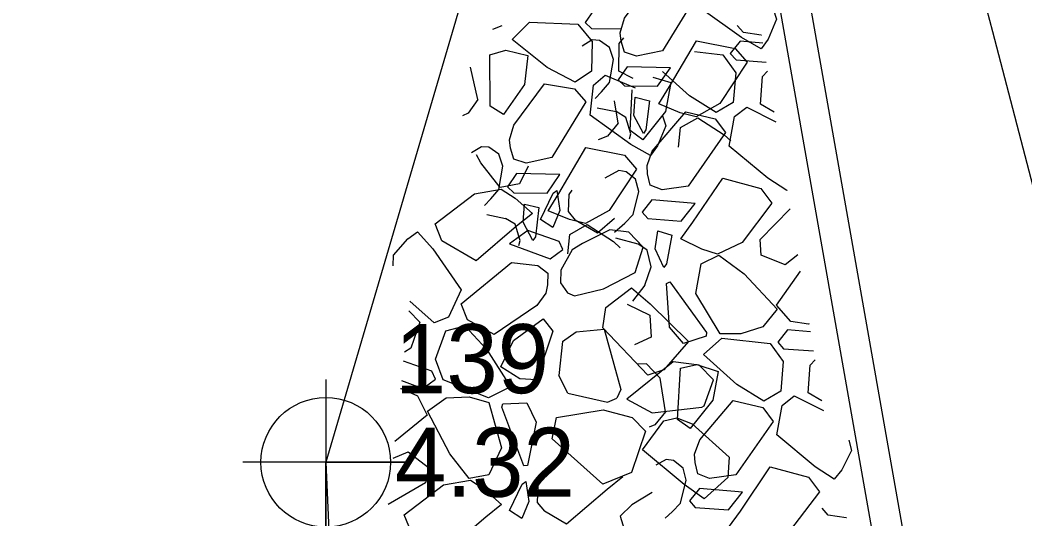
# Model space of a CAD drawing. Extents: x 3040896 to 3051146, y 687568 to 732976.
# Drawn here: x 3043938.64 to 3043974.98, y 722107.49 to 722125.54 of the extents above; entities that cross this region are included whole.
import ezdxf

# ---------------------------------------------------------------- set-up
doc = ezdxf.new("R2010")
doc.units = 0
for name, color, linetype in [('Default', 7, 'Continuous'), ('Exist DTM Breakline Cogo Point CELL', 7, 'Continuous'), ('Exist Horizontal Alignment', 7, 'Continuous'), ('Exist Other Culture Area Outline', 7, 'Continuous'), ('Exist Other Culture Area Outline Cogo Elevation', 7, 'Continuous'), ('Exist Other Culture Area Outline Cogo Number', 7, 'Continuous'), ('Exist Other Culture Area Outline Cogo Point CELL', 7, 'Continuous'), ('Exist Right of Way Line', 7, 'Continuous'), ('Exist Structure Major Bridge WW', 7, 'Continuous')]:
    doc.layers.add(name, color=color, linetype=linetype)

# ---------------------------------------------------------------- blocks, each defined once
blk = doc.blocks.new('EXIST DTM BREAKLINE COGO POINT')
at = {"layer": 'Exist DTM Breakline Cogo Point CELL'}
blk.add_lwpolyline([(0, 0.06), (0, -0.06), (0, 0), (0.06, 0), (-0.06, 0)], dxfattribs=at)
blk.add_circle((0, 0), 0.04688, dxfattribs=at)

msp = doc.modelspace()

# ---------------------------------------------------------------- linework, layer by layer
at = {"layer": 'Default'}
for p, q in [((3043956.063, 722125.34), (3043955.728, 722125.209)), ((3043956.431, 722124.839), (3043957.058, 722125.467)), ((3043957.058, 722125.467), (3043958.813, 722125.391)), ((3043959.328, 722124.828), (3043958.968, 722124.599)), ((3043959.598, 722124.807), (3043959.328, 722124.828)), ((3043959.956, 722124.552), (3043959.598, 722124.807)), ((3043960.38, 722124.777), (3043960.338, 722125.078)), ((3043965.437, 722124.994), (3043964.797, 722125.091)), ((3043965.457, 722125.004), (3043965.437, 722124.994)), ((3043965.692, 722124.857), (3043965.441, 722124.504)), ((3043960.099, 722124.12), (3043959.956, 722124.552)), ((3043960.501, 722124.377), (3043960.38, 722124.777)), ((3043955.646, 722122.433), (3043955.626, 722124.283)), ((3043959.951, 722123.281), (3043960.099, 722124.12)), ((3043963.031, 722124.401), (3043964.053, 722124.29)), ((3043955.195, 722122.673), (3043954.926, 722123.837)), ((3043960.594, 722123.854), (3043960.27, 722123.38)), ((3043960.807, 722123.435), (3043960.293, 722123.698)), ((3043962.162, 722123.819), (3043960.594, 722123.854)), ((3043959.668, 722122.941), (3043959.951, 722123.281)), ((3043960.701, 722121.543), (3043960.781, 722123.022)), ((3043959.432, 722122.702), (3043959.668, 722122.941)), ((3043960.267, 722121.812), (3043960.133, 722122.625)), ((3043960.833, 722122.09), (3043960.878, 722122.748)), ((3043960.878, 722122.748), (3043961.397, 722122.621)), ((3043956.125, 722122.13), (3043955.646, 722122.433)), ((3043962.514, 722122.191), (3043961.736, 722122.512)), ((3043963.95, 722122.523), (3043963.089, 722122.048)), ((3043965.916, 722122.209), (3043965.42, 722122.505)), ((3043960.542, 722122.023), (3043960.194, 722122.234)), ((3043960.722, 722121.43), (3043960.542, 722122.023)), ((3043961.182, 722121.436), (3043960.833, 722122.09)), ((3043963.089, 722122.048), (3043962.514, 722122.191)), ((3043961.159, 722121.21), (3043960.701, 722121.543)), ((3043956.379, 722120.911), (3043956.337, 722121.212)), ((3043960.673, 722121.251), (3043960.722, 722121.43)), ((3043955.328, 722120.962), (3043954.967, 722120.733)), ((3043955.597, 722120.94), (3043955.328, 722120.962)), ((3043955.956, 722120.686), (3043955.597, 722120.94)), ((3043956.5, 722120.51), (3043956.379, 722120.911)), ((3043961.692, 722120.99), (3043961.441, 722120.637)), ((3043956.098, 722120.253), (3043955.956, 722120.686)), ((3043955.95, 722119.414), (3043956.098, 722120.253)), ((3043960.288, 722120.096), (3043959.791, 722119.823)), ((3043960.555, 722120.057), (3043960.288, 722120.096)), ((3043961.334, 722119.977), (3043961.312, 722120.28)), ((3043956.593, 722119.987), (3043956.269, 722119.514)), ((3043958.161, 722119.952), (3043956.593, 722119.987)), ((3043960.897, 722119.78), (3043960.555, 722120.057)), ((3043961.011, 722119.339), (3043960.897, 722119.78)), ((3043961.429, 722119.569), (3043961.334, 722119.977)), ((3043955.075, 722119.258), (3043956.043, 722119.426)), ((3043955.668, 722119.074), (3043955.95, 722119.414)), ((3043956.043, 722119.426), (3043956.54, 722119.102)), ((3043958.046, 722119.379), (3043958.161, 722118.647)), ((3043958.588, 722119.388), (3043958.482, 722119.235)), ((3043960.809, 722118.511), (3043961.011, 722119.339)), ((3043966.379, 722119.391), (3043966.367, 722119.376)), ((3043955.432, 722118.835), (3043955.668, 722119.074)), ((3043956.54, 722119.102), (3043957.17, 722118.544)), ((3043958.482, 722119.235), (3043958.458, 722118.616)), ((3043961.488, 722119.041), (3043961.134, 722118.59)), ((3043963.05, 722118.905), (3043961.488, 722119.041)), ((3043956.832, 722118.224), (3043956.877, 722118.881)), ((3043956.877, 722118.881), (3043957.396, 722118.755)), ((3043958.513, 722118.324), (3043957.735, 722118.645)), ((3043958.161, 722118.647), (3043957.903, 722118.041)), ((3043958.458, 722118.616), (3043958.718, 722118.302)), ((3043959.949, 722118.657), (3043959.089, 722118.181)), ((3043965.399, 722117.603), (3043966.491, 722118.713)), ((3043956.542, 722118.156), (3043956.193, 722118.368)), ((3043957.903, 722118.041), (3043957.455, 722118.33)), ((3043959.089, 722118.181), (3043958.513, 722118.324)), ((3043960.505, 722118.19), (3043960.809, 722118.511)), ((3043956.721, 722117.563), (3043956.542, 722118.156)), ((3043957.181, 722117.57), (3043956.832, 722118.224)), ((3043959.966, 722117.947), (3043958.983, 722117.462)), ((3043960.138, 722117.864), (3043960.505, 722118.19)), ((3043961.612, 722117.266), (3043961.7, 722117.919)), ((3043961.7, 722117.919), (3043962.209, 722117.759)), ((3043952.664, 722117.624), (3043953.017, 722117.875)), ((3043956.672, 722117.385), (3043956.721, 722117.563)), ((3043963.296, 722117.258), (3043962.54, 722117.629)), ((3043956.339, 722117.449), (3043957.81, 722116.902)), ((3043957.81, 722116.902), (3043958.271, 722117.244)), ((3043958.605, 722117.233), (3043958.191, 722116.489)), ((3043958.983, 722117.462), (3043958.605, 722117.233)), ((3043961.318, 722117.218), (3043960.983, 722117.451)), ((3043961.459, 722116.614), (3043961.318, 722117.218)), ((3043961.918, 722116.591), (3043961.612, 722117.266)), ((3043963.861, 722117.077), (3043963.296, 722117.258)), ((3043964.75, 722117.497), (3043963.861, 722117.077)), ((3043958.191, 722116.489), (3043958.184, 722116.034)), ((3043961.23, 722115.954), (3043961.459, 722116.614)), ((3043957.727, 722116.378), (3043957.71, 722115.96)), ((3043957.71, 722115.96), (3043957.651, 722115.662)), ((3043958.184, 722116.034), (3043958.439, 722115.676)), ((3043958.686, 722115.567), (3043959.739, 722115.817)), ((3043961.23, 722115.954), (3043960.784, 722115.366)), ((3043962.121, 722114.426), (3043962.013, 722116.014)), ((3043958.439, 722115.676), (3043958.686, 722115.567)), ((3043952.699, 722115.024), (3043953.099, 722114.607)), ((3043957.551, 722114.725), (3043957.905, 722114.281)), ((3043961.41, 722114.858), (3043961.46, 722114.067)), ((3043967.155, 722114.543), (3043966.514, 722114.64)), ((3043957.905, 722114.281), (3043957.317, 722112.527)), ((3043962.634, 722113.842), (3043962.121, 722114.426)), ((3043965.497, 722114.439), (3043964.708, 722114.183)), ((3043967.174, 722114.553), (3043967.155, 722114.543)), ((3043958.251, 722113.907), (3043958.121, 722112.681)), ((3043961.46, 722114.067), (3043960.86, 722113.791)), ((3043963.456, 722114.104), (3043962.634, 722113.842)), ((3043963.357, 722113.443), (3043964.023, 722114.029)), ((3043964.708, 722114.183), (3043963.961, 722114.187)), ((3043964.023, 722114.029), (3043965.77, 722113.839)), ((3043961.294, 722113.104), (3043960.983, 722113.092)), ((3043961.294, 722113.104), (3043961.784, 722112.578)), ((3043962.418, 722111.092), (3043962.518, 722112.94)), ((3043955.577, 722111.876), (3043953.944, 722112.523)), ((3043958.454, 722112.044), (3043958.121, 722112.681)), ((3043961.984, 722111.361), (3043961.784, 722112.578)), ((3043952.4, 722112.208), (3043952.421, 722112.212)), ((3043952.421, 722112.212), (3043953.014, 722111.949)), ((3043956.375, 722112.265), (3043955.577, 722111.876)), ((3043954.047, 722111.872), (3043954.876, 722111.909)), ((3043954.876, 722111.909), (3043955.595, 722111.708)), ((3043958.454, 722112.044), (3043959.879, 722111.709)), ((3043959.879, 722111.709), (3043960.218, 722111.856)), ((3043960.582, 722111.818), (3043961.497, 722111.33)), ((3043967.633, 722111.758), (3043967.137, 722112.054)), ((3043956.104, 722111.654), (3043956.966, 722111.687)), ((3043956.966, 722111.687), (3043957.306, 722110.988)), ((3043958.039, 722111.159), (3043959.726, 722111.435)), ((3043959.726, 722111.435), (3043960.775, 722111.157)), ((3043961.497, 722111.33), (3043963.297, 722111.529)), ((3043957.306, 722110.988), (3043956.988, 722109.428)), ((3043957.877, 722110.383), (3043958.039, 722111.159)), ((3043961.916, 722111.036), (3043962.389, 722111.152)), ((3043962.389, 722111.152), (3043962.947, 722110.926)), ((3043962.876, 722110.758), (3043962.418, 722111.092)), ((3043957.759, 722109.279), (3043958.345, 722109.727)), ((3043962.005, 722109.645), (3043961.631, 722109.439)), ((3043962.273, 722109.606), (3043962.005, 722109.645)), ((3043962.614, 722109.328), (3043962.273, 722109.606)), ((3043963.051, 722109.526), (3043963.029, 722109.829)), ((3043963.146, 722109.118), (3043963.051, 722109.526)), ((3043957.759, 722109.279), (3043957.363, 722108.703)), ((3043962.728, 722108.888), (3043962.614, 722109.328)), ((3043968.358, 722109.261), (3043968.084, 722108.925)), ((3043953.301, 722108.796), (3043951.954, 722108.015)), ((3043953.955, 722108.726), (3043954.924, 722108.894)), ((3043954.924, 722108.894), (3043955.421, 722108.57)), ((3043956.926, 722108.847), (3043957.042, 722108.115)), ((3043962.527, 722108.06), (3043962.728, 722108.888)), ((3043955.421, 722108.57), (3043956.051, 722108.012)), ((3043957.363, 722108.703), (3043957.339, 722108.084)), ((3043963.205, 722108.59), (3043962.851, 722108.139)), ((3043964.768, 722108.454), (3043963.205, 722108.59)), ((3043957.042, 722108.115), (3043956.784, 722107.509)), ((3043957.339, 722108.084), (3043957.599, 722107.77)), ((3043956.784, 722107.509), (3043956.335, 722107.798)), ((3043961.971, 722107.516), (3043962.222, 722107.739)), ((3043962.222, 722107.739), (3043962.527, 722108.06)), ((3043968.508, 722107.523), (3043967.868, 722107.619)), ((3043968.528, 722107.532), (3043968.508, 722107.523))]:
    msp.add_line(p, q, dxfattribs=at)
for points in [[(3043965.441, 722124.504), (3043964.726, 722124.908), (3043963.263, 722125.969), (3043963.382, 722127.05), (3043963.803, 722127.42), (3043964.887, 722126.959)], [(3043960.338, 722125.078), (3043960.493, 722125.612), (3043961.61, 722127.108), (3043962.692, 722126.922), (3043963.096, 722126.451), (3043961.872, 722124.434), (3043960.937, 722124.233), (3043960.501, 722124.377)], [(3043959.377, 722125.885), (3043959.081, 722125.453), (3043959.304, 722125.234), (3043960.393, 722125.223)], [(3043965.873, 722125.947), (3043965.995, 722125.579), (3043965.692, 722124.857)], [(3043958.813, 722125.391), (3043959.325, 722124.772), (3043959.301, 722123.689), (3043958.712, 722123.292), (3043957.703, 722123.828), (3043956.431, 722124.839)], [(3043964.797, 722125.091), (3043964.57, 722125.344)], [(3043960.293, 722123.698), (3043960.299, 722124.696), (3043960.468, 722124.901)], [(3043961.736, 722122.512), (3043962.125, 722123.134), (3043963.098, 722124.797), (3043964.503, 722124.521), (3043964.936, 722124.017), (3043963.95, 722122.523)], [(3043965.505, 722124.714), (3043964.678, 722124.786), (3043964.325, 722124.335), (3043964.533, 722124.102), (3043965.618, 722124.021)], [(3043955.626, 722124.283), (3043956.206, 722124.454), (3043956.998, 722124.26)], [(3043956.998, 722124.26), (3043956.876, 722123.209), (3043956.125, 722122.13)], [(3043964.053, 722124.29), (3043964.523, 722123.639), (3043964.43, 722122.56), (3043963.816, 722122.202), (3043962.844, 722122.802), (3043961.867, 722123.688)], [(3043960.27, 722123.38), (3043960.493, 722123.161), (3043961.696, 722123.15), (3043962.162, 722123.819)], [(3043965.42, 722122.505), (3043965.491, 722123.5), (3043965.672, 722123.694)], [(3043961.441, 722120.637), (3043960.725, 722121.041), (3043959.262, 722122.102), (3043959.381, 722123.184), (3043959.802, 722123.553), (3043960.887, 722123.092)], [(3043961.528, 722123.48), (3043962.169, 722123.279)], [(3043956.337, 722121.212), (3043956.492, 722121.746), (3043957.609, 722123.241), (3043958.691, 722123.055), (3043959.095, 722122.584), (3043957.871, 722120.568), (3043956.936, 722120.367), (3043956.5, 722120.51)], [(3043962.169, 722123.279), (3043961.979, 722122.238), (3043961.159, 722121.21)], [(3043955.195, 722122.673), (3043954.842, 722122.177), (3043954.636, 722122.084)], [(3043961.397, 722122.621), (3043961.275, 722121.569), (3043961.182, 722121.436)], [(3043959.514, 722122.368), (3043960.194, 722122.234)], [(3043966.367, 722119.376), (3043965.679, 722119.826), (3043964.288, 722120.979), (3043964.477, 722122.05), (3043964.921, 722122.392), (3043965.973, 722121.862)], [(3043961.312, 722120.28), (3043961.501, 722120.803), (3043962.712, 722122.223), (3043963.78, 722121.967), (3043964.153, 722121.471), (3043962.801, 722119.538), (3043961.855, 722119.398), (3043961.429, 722119.569)], [(3043961.872, 722122.08), (3043961.995, 722121.713), (3043961.692, 722120.99)], [(3043962.446, 722120.948), (3043962.523, 722121.656), (3043963.144, 722122.008)], [(3043963.144, 722122.008), (3043964.099, 722121.396), (3043964.339, 722121.17)], [(3043960.267, 722121.812), (3043959.882, 722121.34), (3043959.544, 722121.213)], [(3043957.735, 722118.645), (3043958.125, 722119.267), (3043959.098, 722120.931), (3043960.503, 722120.655), (3043960.935, 722120.15), (3043959.949, 722118.657)], [(3043956.005, 722119.481), (3043955.303, 722120.372), (3043955.15, 722120.664)], [(3043957.011, 722120.254), (3043956.706, 722119.611), (3043956.005, 722119.481)], [(3043956.269, 722119.514), (3043956.492, 722119.295), (3043957.696, 722119.283), (3043958.161, 722119.952)], [(3043962.54, 722117.629), (3043962.969, 722118.224), (3043964.048, 722119.821), (3043965.432, 722119.454), (3043965.831, 722118.923), (3043964.75, 722117.497)], [(3043957.455, 722118.33), (3043957.914, 722119.284), (3043958.046, 722119.379)], [(3043957.17, 722118.544), (3043956.598, 722118.084), (3043955.135, 722116.831), (3043953.897, 722117.552), (3043953.654, 722118.17), (3043955.075, 722119.258)], [(3043957.396, 722118.755), (3043957.274, 722117.703), (3043957.181, 722117.57)], [(3043961.134, 722118.59), (3043961.342, 722118.357), (3043962.542, 722118.267), (3043963.05, 722118.905)], [(3043955.514, 722118.501), (3043956.193, 722118.368)], [(3043960.138, 722118.357), (3043959.525, 722117.832), (3043958.718, 722118.302)], [(3043958.271, 722117.244), (3043958.132, 722117.524), (3043956.999, 722117.929), (3043956.339, 722117.449)], [(3043958.445, 722117.082), (3043958.523, 722117.789), (3043959.143, 722118.142)], [(3043959.143, 722118.142), (3043960.098, 722117.53), (3043960.338, 722117.304)], [(3043961.169, 722117.328), (3043960.658, 722117.862), (3043959.966, 722117.947)], [(3043952.137, 722116.653), (3043952.141, 722117.04), (3043952.664, 722117.624)], [(3043953.017, 722117.875), (3043953.561, 722117.259), (3043954.595, 722115.778), (3043954.129, 722114.795), (3043953.61, 722114.584), (3043952.737, 722115.374)], [(3043960.173, 722117.666), (3043960.983, 722117.451)], [(3043962.209, 722117.759), (3043962.019, 722116.718), (3043961.918, 722116.591)], [(3043966.764, 722117.052), (3043966.308, 722116.685), (3043965.438, 722117.039), (3043965.399, 722117.603)], [(3043959.739, 722115.817), (3043960.882, 722116.402), (3043961.169, 722117.328)], [(3043963.961, 722114.187), (3043963.082, 722115.651), (3043963.271, 722116.723), (3043963.913, 722117.035)], [(3043963.913, 722117.035), (3043964.826, 722116.362), (3043966.021, 722115.082), (3043965.497, 722114.439)], [(3043957.651, 722115.662), (3043957.33, 722115.208), (3043955.784, 722114.16), (3043954.823, 722114.69), (3043954.596, 722115.268), (3043956.412, 722116.772), (3043957.362, 722116.656), (3043957.727, 722116.378)], [(3043966.514, 722114.64), (3043965.992, 722115.225), (3043966.861, 722116.458)], [(3043962.013, 722116.014), (3043962.137, 722116.072), (3043963.467, 722114.234), (3043963.456, 722114.104)], [(3043960.748, 722115.849), (3043961.426, 722115.275), (3043962.817, 722113.907), (3043961.917, 722112.879), (3043961.337, 722112.695), (3043959.71, 722114.406), (3043959.823, 722115.138), (3043960.748, 722115.849)], [(3043960.6, 722115.257), (3043961.41, 722114.858)], [(3043956.028, 722112.998), (3043956.488, 722113.951), (3043957.551, 722114.725)], [(3043953.099, 722114.607), (3043952.767, 722113.667), (3043952.54, 722113.528)], [(3043953.944, 722112.523), (3043953.662, 722113.276), (3043954.039, 722114.292), (3043954.726, 722114.474), (3043955.504, 722113.637), (3043956.375, 722112.265)], [(3043958.251, 722113.907), (3043958.747, 722114.26), (3043959.765, 722114.351), (3043960.37, 722112.177), (3043960.218, 722111.856)], [(3043967.222, 722114.263), (3043966.395, 722114.335), (3043966.042, 722113.884), (3043966.25, 722113.65), (3043967.336, 722113.569)], [(3043965.77, 722113.839), (3043966.241, 722113.188), (3043966.147, 722112.108), (3043965.533, 722111.751), (3043964.562, 722112.351), (3043963.357, 722113.443)], [(3043952.431, 722112.5), (3043953.209, 722112.211), (3043953.669, 722112.552), (3043953.531, 722112.832), (3043952.505, 722113.199)], [(3043963.297, 722111.529), (3043963.382, 722111.581), (3043963.714, 722112.522), (3043963.203, 722113.056), (3043962.254, 722113.172), (3043960.582, 722111.818)], [(3043967.137, 722112.054), (3043967.208, 722113.049), (3043967.389, 722113.243)], [(3043957.317, 722112.527), (3043956.714, 722112.555), (3043956.028, 722112.998)], [(3043962.518, 722112.94), (3043963.108, 722113.072), (3043963.886, 722112.828)], [(3043963.886, 722112.828), (3043963.696, 722111.787), (3043962.876, 722110.758)], [(3043953.014, 722111.949), (3043953.362, 722111.246), (3043952.196, 722110.288)], [(3043954.885, 722108.949), (3043954.183, 722109.84), (3043953.372, 722111.392), (3043954.047, 722111.872)], [(3043955.595, 722111.708), (3043956.053, 722110.062), (3043955.587, 722109.079), (3043954.885, 722108.949)], [(3043963.029, 722109.829), (3043963.218, 722110.352), (3043964.43, 722111.772), (3043965.497, 722111.516), (3043965.87, 722111.02), (3043964.518, 722109.087), (3043963.572, 722108.947), (3043963.146, 722109.118)], [(3043968.084, 722108.925), (3043967.396, 722109.375), (3043966.006, 722110.528), (3043966.194, 722111.599), (3043966.638, 722111.941), (3043967.69, 722111.411)], [(3043956.988, 722109.428), (3043956.853, 722109.406), (3043956.059, 722111.531), (3043956.104, 722111.654)], [(3043961.984, 722111.361), (3043961.6, 722110.889), (3043961.388, 722110.81)], [(3043960.775, 722111.157), (3043961.253, 722110.663), (3043960.753, 722109.165), (3043959.717, 722108.746), (3043957.877, 722110.383)], [(3043962.947, 722110.926), (3043964.285, 722109.728), (3043964.237, 722108.989), (3043963.38, 722108.21), (3043962.655, 722108.732), (3043961.149, 722109.994), (3043961.916, 722111.036)], [(3043968.608, 722110.337), (3043968.707, 722109.962), (3043968.358, 722109.261)], [(3043952.132, 722109.69), (3043952.669, 722109.922), (3043953.414, 722109.35), (3043953.301, 722108.796)], [(3043964.258, 722107.177), (3043964.687, 722107.773), (3043965.765, 722109.37), (3043967.15, 722109.003), (3043967.549, 722108.472), (3043966.468, 722107.045)], [(3043956.335, 722107.798), (3043956.795, 722108.752), (3043956.926, 722108.847)], [(3043960.441, 722109.013), (3043959.869, 722108.554), (3043958.405, 722107.3), (3043957.599, 722107.77)], [(3043956.051, 722108.012), (3043955.479, 722107.552), (3043954.015, 722106.299), (3043952.778, 722107.02), (3043952.534, 722107.638), (3043953.955, 722108.726)], [(3043961.497, 722108.442), (3043960.766, 722108.002), (3043960.342, 722107.585), (3043961.389, 722104.159), (3043962.143, 722103.044)], [(3043962.851, 722108.139), (3043963.059, 722107.906), (3043964.26, 722107.816), (3043964.768, 722108.454)], [(3043967.868, 722107.619), (3043967.641, 722107.873)]]:
    msp.add_lwpolyline(points, dxfattribs=at)
at = {"layer": 'Exist Horizontal Alignment'}
msp.add_arc((3047143.478, 722946.481), 3274.364, 179.827486, 209.692497, dxfattribs=at)
at = {"layer": 'Exist Other Culture Area Outline'}
msp.add_lwpolyline([(3043955.312, 722128.683), (3043949.696, 722109.538), (3043952.041, 722056.289), (3043970.953, 721971.86), (3043989.554, 721913.266)], dxfattribs=at)
at = {"layer": 'Exist Right of Way Line'}
for radius in [3324.364, 3224.364]:
    msp.add_arc((3047143.478, 722946.481), radius, 179.827486, 209.692497, dxfattribs=at)
at = {"layer": 'Exist Structure Major Bridge WW'}
for points in [[(3044008.285, 721920.651), (3043988.987, 721996.243), (3043965.309, 722130.615)], [(3044009.351, 721920.923), (3043990.063, 721996.475), (3043966.392, 722130.806)]]:
    msp.add_lwpolyline(points, dxfattribs=at)

# ---------------------------------------------------------------- block references
at = {"layer": 'Exist Other Culture Area Outline Cogo Point CELL', "xscale": 50, "yscale": 50}
msp.add_blockref('EXIST DTM BREAKLINE COGO POINT', (3043949.696, 722109.538), dxfattribs=at)

# ---------------------------------------------------------------- texts
at = {"layer": 'Exist Other Culture Area Outline Cogo Elevation'}
msp.add_text('4.32', height=2.5, dxfattribs=at).set_placement((3043952.196, 722108.288))
at = {"layer": 'Exist Other Culture Area Outline Cogo Number'}
msp.add_text('139', height=2.5, dxfattribs=at).set_placement((3043952.196, 722112.038))

doc.saveas('drawing.dxf')
